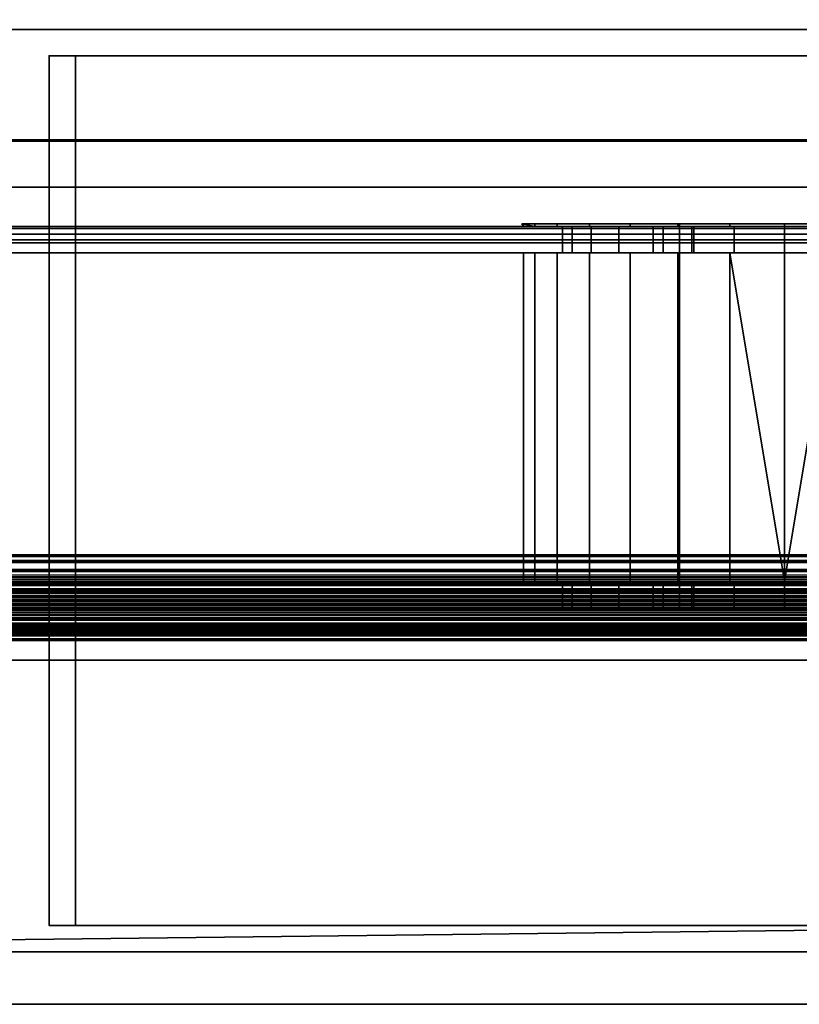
# Model space of a CAD drawing. Header units: millimetres. Extents: x -490 to 6690, y -115 to 132.
# Tile 703 of 1031: x 4067 to 4097, y -39 to -2. Entities that reach past the tile are written whole.
import ezdxf

# ---------------------------------------------------------------- set-up
doc = ezdxf.new("R2010")
doc.units = ezdxf.units.MM
doc.layers.add('152', color=7, linetype='Continuous', true_color=0xffffff)

# ---------------------------------------------------------------- blocks, each defined once
blk = doc.blocks.new('UG_SURFACE_241')
at = {"layer": '152', "color": 252, "linetype": 'Continuous', "lineweight": 35}
for points in [[(4041, -26, 2017), (4959, -26, 2017), (4959, 0, 2017), (4041, 0, 2017)], [(4041, -2), (4041, 0, 2), (4959, 0, 2), (4959, -2)], [(4041, -26), (4041, -2), (4959, -2), (4959, -26)], [(4068, -3, 1990), (4068, -9.576, 1153.383), (4068, -9.5, 1153)], [(4068, -3, 88), (4068, -9.5, 1153), (4068, -9.5, 1005)], [(4068, -3, 1990), (4068, -9.793, 1153.707), (4068, -9.576, 1153.383)], [(4068, -9.5, 1153), (4068, -3, 88), (4068, -3, 1990)], [(4068, -3, 1990), (4068, -23, 1154), (4068, -10.5, 1154)], [(4068, -9.5, 1005), (4068, -9.576, 1004.617), (4068, -3, 88)], [(4068, -9.576, 1004.617), (4068, -9.793, 1004.293), (4068, -3, 88)], [(4068, -3, 1990), (4068, -10.117, 1153.924), (4068, -9.793, 1153.707)], [(4068, -3, 1990), (4068, -36.1, 1990), (4068, -23.383, 1153.924), (4068, -23, 1154)], [(4068, -10.5, 1154), (4068, -10.117, 1153.924), (4068, -3, 1990)], [(4068, -3, 88), (4068, -9.793, 1004.293), (4068, -10.117, 1004.076)], [(4068, -36.1, 88), (4068, -3, 88), (4068, -10.5, 1004), (4068, -23, 1004)], [(4068, -10.117, 1004.076), (4068, -10.5, 1004), (4068, -3, 88)], [(4932, -3, 1990), (4068, -3, 1990), (4069, -3, 1987.5), (4931, -3, 1987.5)], [(4068, -3, 1990), (4068, -3, 88), (4069, -3, 90.5), (4069, -3, 1987.5)], [(4931, -3, 90.5), (4069, -3, 90.5), (4068, -3, 88), (4932, -3, 88)], [(4068, -3, 88), (4068, -36.1, 88), (4932, -36.1, 88), (4932, -3, 88)], [(4932, -3, 1990), (4932, -36.1, 1990), (4068, -36.1, 1990), (4068, -3, 1990)], [(4069, -3, 1987.5), (4069, -9.5, 1005), (4069, -9.5, 1153)], [(4069, -3, 90.5), (4069, -9.576, 1004.617), (4069, -9.5, 1005)], [(4069, -3, 1987.5), (4069, -9.793, 1153.707), (4069, -10.117, 1153.924)], [(4069, -9.5, 1153), (4069, -9.576, 1153.383), (4069, -3, 1987.5)], [(4069, -9.576, 1153.383), (4069, -9.793, 1153.707), (4069, -3, 1987.5)], [(4069, -3, 90.5), (4069, -9.793, 1004.293), (4069, -9.576, 1004.617)], [(4069, -9.5, 1005), (4069, -3, 1987.5), (4069, -3, 90.5)], [(4069, -10.117, 1153.924), (4069, -10.5, 1154), (4069, -3, 1987.5)], [(4069, -3, 90.5), (4069, -10.117, 1004.076), (4069, -9.793, 1004.293)], [(4069, -3, 90.5), (4069, -23, 1004), (4069, -10.5, 1004)], [(4069, -3, 90.5), (4069, -36.1, 90.5), (4069, -23.383, 1004.076), (4069, -23, 1004)], [(4069, -10.5, 1004), (4069, -10.117, 1004.076), (4069, -3, 90.5)], [(4069, -36.1, 1987.5), (4069, -3, 1987.5), (4069, -10.5, 1154), (4069, -23, 1154)], [(4069, -3, 1987.5), (4069, -36.1, 1987.5), (4931, -36.1, 1987.5), (4931, -3, 1987.5)], [(4931, -3, 90.5), (4931, -36.1, 90.5), (4069, -36.1, 90.5), (4069, -3, 90.5)], [(4069, -9.576, 1004.617), (4068, -9.576, 1004.617), (4068, -9.5, 1005), (4069, -9.5, 1005)], [(4068, -9.5, 1153), (4069, -9.5, 1153), (4069, -9.5, 1005), (4068, -9.5, 1005)], [(4069, -9.5, 1153), (4068, -9.5, 1153), (4068, -9.576, 1153.383), (4069, -9.576, 1153.383)], [(4069, -9.793, 1004.293), (4068, -9.793, 1004.293), (4068, -9.576, 1004.617), (4069, -9.576, 1004.617)], [(4069, -9.576, 1153.383), (4068, -9.576, 1153.383), (4068, -9.793, 1153.707), (4069, -9.793, 1153.707)], [(4069, -10.117, 1004.076), (4068, -10.117, 1004.076), (4068, -9.793, 1004.293), (4069, -9.793, 1004.293)], [(4069, -9.793, 1153.707), (4068, -9.793, 1153.707), (4068, -10.117, 1153.924), (4069, -10.117, 1153.924)], [(4069, -10.5, 1004), (4068, -10.5, 1004), (4068, -10.117, 1004.076), (4069, -10.117, 1004.076)], [(4069, -10.117, 1153.924), (4068, -10.117, 1153.924), (4068, -10.5, 1154), (4069, -10.5, 1154)], [(4068, -10.5, 1004), (4069, -10.5, 1004), (4069, -23, 1004), (4068, -23, 1004)], [(4068, -23, 1154), (4069, -23, 1154), (4069, -10.5, 1154), (4068, -10.5, 1154)], [(4068, -23, 1153), (4068, -10.5, 1153), (4069, -10.5, 1153), (4069, -23, 1153)], [(4068, -10.5, 1005), (4068, -23, 1005), (4069, -23, 1005), (4069, -10.5, 1005)], [(4068, -10.5, 1153), (4068, -10.5, 1005), (4069, -10.5, 1005), (4069, -10.5, 1153)], [(4068, -10.5, 1153), (4068, -23, 1153), (4068, -23, 1005), (4068, -10.5, 1005)], [(4069, -10.5, 1153), (4069, -10.5, 1005), (4069, -23, 1005), (4069, -23, 1153)], [(4069, -23, 1154), (4068, -23, 1154), (4068, -23.383, 1153.924), (4069, -23.383, 1153.924)], [(4069, -23.383, 1004.076), (4068, -23.383, 1004.076), (4068, -23, 1004), (4069, -23, 1004)], [(4068, -23, 1004), (4068, -23.383, 1004.076), (4068, -36.1, 88)], [(4068, -23, 1005), (4068, -23, 1153), (4069, -23, 1153), (4069, -23, 1005)], [(4069, -23, 1154), (4069, -23.383, 1153.924), (4069, -36.1, 1987.5)], [(4069, -23.383, 1153.924), (4068, -23.383, 1153.924), (4068, -23.707, 1153.707), (4069, -23.707, 1153.707)], [(4069, -23.707, 1004.293), (4068, -23.707, 1004.293), (4068, -23.383, 1004.076), (4069, -23.383, 1004.076)], [(4068, -23.707, 1153.707), (4068, -23.383, 1153.924), (4068, -36.1, 1990)], [(4068, -36.1, 88), (4068, -23.383, 1004.076), (4068, -23.707, 1004.293)], [(4069, -23.707, 1004.293), (4069, -23.383, 1004.076), (4069, -36.1, 90.5)], [(4069, -36.1, 1987.5), (4069, -23.383, 1153.924), (4069, -23.707, 1153.707)], [(4069, -23.707, 1153.707), (4068, -23.707, 1153.707), (4068, -23.924, 1153.383), (4069, -23.924, 1153.383)], [(4069, -23.924, 1004.617), (4068, -23.924, 1004.617), (4068, -23.707, 1004.293), (4069, -23.707, 1004.293)], [(4068, -23.924, 1153.383), (4068, -23.707, 1153.707), (4068, -36.1, 1990)], [(4068, -36.1, 88), (4068, -23.707, 1004.293), (4068, -23.924, 1004.617)], [(4069, -23.924, 1153.383), (4068, -23.924, 1153.383), (4068, -24, 1153), (4069, -24, 1153)], [(4069, -24, 1005), (4068, -24, 1005), (4068, -23.924, 1004.617), (4069, -23.924, 1004.617)], [(4068, -36.1, 88), (4068, -23.924, 1004.617), (4068, -24, 1005)], [(4068, -24, 1153), (4068, -23.924, 1153.383), (4068, -36.1, 1990)], [(4069, -23.924, 1004.617), (4069, -23.707, 1004.293), (4069, -36.1, 90.5)], [(4069, -36.1, 1987.5), (4069, -23.707, 1153.707), (4069, -23.924, 1153.383)], [(4069, -36.1, 1987.5), (4069, -23.924, 1153.383), (4069, -24, 1153)], [(4069, -24, 1005), (4069, -23.924, 1004.617), (4069, -36.1, 90.5)], [(4068, -24, 1005), (4069, -24, 1005), (4069, -24, 1153), (4068, -24, 1153)], [(4068, -36.1, 1990), (4068, -24, 1005), (4068, -24, 1153)], [(4068, -24, 1005), (4068, -36.1, 1990), (4068, -36.1, 88)], [(4069, -36.1, 90.5), (4069, -24, 1153), (4069, -24, 1005)], [(4069, -24, 1153), (4069, -36.1, 90.5), (4069, -36.1, 1987.5)], [(4028, -26, 2030), (4972, -26, 2030), (4959, -26, 2017), (4041, -26, 2017)], [(4041, -26), (4959, -26), (4028, -37.1)], [(4959, -26), (4972, -26), (4972, -37.1), (4028, -37.1)], [(4972, -39.1, 2030), (4972, -26, 2030), (4028, -26, 2030), (4028, -39.1, 2030)], [(4932, -36.1, 88), (4068, -36.1, 88), (4069, -36.1, 90.5), (4931, -36.1, 90.5)], [(4068, -36.1, 88), (4068, -36.1, 1990), (4069, -36.1, 1987.5), (4069, -36.1, 90.5)], [(4931, -36.1, 1987.5), (4069, -36.1, 1987.5), (4068, -36.1, 1990), (4932, -36.1, 1990)], [(4028, -37.1), (4972, -37.1), (4972, -39.1, 2), (4028, -39.1, 2)], [(4972, -39.1, 2), (4972, -39.1, 2030), (4028, -39.1, 2030), (4028, -39.1, 2)]]:
    blk.add_3dface(points, dxfattribs=at)
blk = doc.blocks.new('UG_SURFACE_242')
at = {"layer": '152', "color": 252, "linetype": 'Continuous', "lineweight": 35}
for points in [[(4112.586, -9.5, 1153), (4044, -9.5, 1153), (4044, -9.576, 1153.383), (4112.744, -9.576, 1153.383)], [(4112.744, -9.576, 1004.617), (4044, -9.576, 1004.617), (4044, -9.5, 1005), (4112.586, -9.5, 1005)], [(4044, -9.5, 1005), (4094.087, -9.5, 1008.381), (4096, -9.5, 1008)], [(4044, -9.5, 1005), (4092.464, -9.5, 1009.465), (4094.087, -9.5, 1008.381)], [(4096, -9.5, 1008), (4112.586, -9.5, 1005), (4044, -9.5, 1005)], [(4044, -9.5, 1005), (4088.637, -9.5, 1027.753), (4091, -9.5, 1025.126), (4091, -9.5, 1013)], [(4091, -9.5, 1013), (4091.381, -9.5, 1011.087), (4044, -9.5, 1005)], [(4091.381, -9.5, 1011.087), (4092.464, -9.5, 1009.465), (4044, -9.5, 1005)], [(4044, -9.5, 1005), (4087.917, -9.5, 1034.629), (4087.546, -9.5, 1031.115)], [(4087.546, -9.5, 1031.115), (4088.637, -9.5, 1027.753), (4044, -9.5, 1005)], [(4089.684, -9.5, 1037.689), (4087.917, -9.5, 1034.629), (4044, -9.5, 1005), (4091.933, -9.5, 1094.864)], [(4044, -9.5, 1005), (4086.489, -9.5, 1100.91), (4088.569, -9.5, 1097.309)], [(4088.569, -9.5, 1097.309), (4091.933, -9.5, 1094.864), (4044, -9.5, 1005)], [(4044, -9.5, 1005), (4044, -9.5, 1153), (4086.055, -9.5, 1105.045), (4086.489, -9.5, 1100.91)], [(4044, -9.5, 1153), (4090.122, -9.5, 1112.09), (4087.34, -9.5, 1109)], [(4093.921, -9.5, 1113.781), (4090.122, -9.5, 1112.09), (4044, -9.5, 1153), (4112.586, -9.5, 1153)], [(4087.34, -9.5, 1109), (4086.055, -9.5, 1105.045), (4044, -9.5, 1153)], [(4112.744, -9.576, 1153.383), (4044, -9.576, 1153.383), (4044, -9.793, 1153.707), (4112.879, -9.793, 1153.707)], [(4112.879, -9.793, 1004.293), (4044, -9.793, 1004.293), (4044, -9.576, 1004.617), (4112.744, -9.576, 1004.617)], [(4086.489, -9.5, 1100.91), (4086.055, -9.5, 1105.045), (4086, -9.4, 1104)], [(4086, -9.4, 1104), (4086.489, -9.4, 1100.91), (4086.489, -9.5, 1100.91)], [(4086.055, -9.5, 1105.045), (4086.055, -9.4, 1105.045), (4086, -9.4, 1104)], [(4092, -9.4, 1108), (4086, -9.4, 1104), (4086.055, -9.4, 1105.045)], [(4086.489, -9.4, 1100.91), (4086, -9.4, 1104), (4092, -9.4, 1108), (4092, -9.4, 1100)], [(4086.055, -9.4, 1105.045), (4086.055, -9.5, 1105.045), (4087.34, -9.5, 1109), (4087.34, -9.4, 1109)], [(4086.055, -9.4, 1105.045), (4087.34, -9.4, 1109), (4090.122, -9.4, 1112.09), (4092, -9.4, 1108)], [(4088.569, -9.4, 1097.309), (4088.569, -9.5, 1097.309), (4086.489, -9.5, 1100.91), (4086.489, -9.4, 1100.91)], [(4092, -9.4, 1100), (4088.569, -9.4, 1097.309), (4086.489, -9.4, 1100.91)], [(4087.34, -9.4, 1109), (4087.34, -9.5, 1109), (4090.122, -9.5, 1112.09), (4090.122, -9.4, 1112.09)], [(4087.546, -10.5, 1031.115), (4087.546, -9.5, 1031.115), (4087.917, -9.5, 1034.629), (4087.917, -10.5, 1034.629)], [(4088.637, -10.5, 1027.753), (4088.637, -9.5, 1027.753), (4087.546, -9.5, 1031.115), (4087.546, -10.5, 1031.115)], [(4087.917, -10.5, 1034.629), (4087.917, -9.5, 1034.629), (4089.684, -9.5, 1037.689), (4089.684, -10.5, 1037.689)], [(4091.933, -9.4, 1094.864), (4091.933, -9.5, 1094.864), (4088.569, -9.5, 1097.309), (4088.569, -9.4, 1097.309)], [(4091.933, -9.4, 1094.864), (4088.569, -9.4, 1097.309), (4092, -9.4, 1100)], [(4091, -10.5, 1025.126), (4091, -9.5, 1025.126), (4088.637, -9.5, 1027.753), (4088.637, -10.5, 1027.753)], [(4091.933, -9.5, 1094.864), (4092.544, -9.5, 1039.765), (4089.684, -9.5, 1037.689)], [(4089.684, -10.5, 1037.689), (4089.684, -9.5, 1037.689), (4092.544, -9.5, 1039.765), (4092.544, -10.5, 1039.765)], [(4090.122, -9.4, 1112.09), (4090.122, -9.5, 1112.09), (4093.921, -9.5, 1113.781), (4093.921, -9.4, 1113.781)], [(4092, -9.4, 1108), (4090.122, -9.4, 1112.09), (4093.921, -9.4, 1113.781)], [(4091.381, -10.5, 1011.087), (4091.381, -9.5, 1011.087), (4091, -9.5, 1013), (4091, -10.5, 1013)], [(4091, -10.5, 1025.126), (4091, -10.5, 1013), (4091, -9.5, 1013), (4091, -9.5, 1025.126)], [(4092.464, -10.5, 1009.465), (4092.464, -9.5, 1009.465), (4091.381, -9.5, 1011.087), (4091.381, -10.5, 1011.087)], [(4096, -9.4, 1094), (4096, -9.5, 1094), (4091.933, -9.5, 1094.864), (4091.933, -9.4, 1094.864)], [(4092, -9.4, 1100), (4100, -9.4, 1100), (4096, -9.4, 1094), (4091.933, -9.4, 1094.864)], [(4091.933, -9.5, 1094.864), (4096, -9.5, 1094), (4096, -9.5, 1040.5), (4092.544, -9.5, 1039.765)], [(4100, -9.4, 1108), (4092, -9.4, 1108), (4093.921, -9.4, 1113.781), (4098.079, -9.4, 1113.781)], [(4092, -9.4, 1108), (4100, -9.4, 1108), (4100, -24.1, 1108), (4092, -24.1, 1108)], [(4092, -9.4, 1100), (4092, -9.4, 1108), (4092, -24.1, 1108), (4092, -24.1, 1100)], [(4100, -9.4, 1100), (4092, -9.4, 1100), (4092, -24.1, 1100), (4100, -24.1, 1100)], [(4094.087, -10.5, 1008.381), (4094.087, -9.5, 1008.381), (4092.464, -9.5, 1009.465), (4092.464, -10.5, 1009.465)], [(4092.544, -10.5, 1039.765), (4092.544, -9.5, 1039.765), (4096, -9.5, 1040.5), (4096, -10.5, 1040.5)], [(4093.921, -9.4, 1113.781), (4093.921, -9.5, 1113.781), (4098.079, -9.5, 1113.781), (4098.079, -9.4, 1113.781)], [(4112.586, -9.5, 1153), (4098.079, -9.5, 1113.781), (4093.921, -9.5, 1113.781)], [(4096, -10.5, 1008), (4096, -9.5, 1008), (4094.087, -9.5, 1008.381), (4094.087, -10.5, 1008.381)], [(4100.067, -9.4, 1094.864), (4100.067, -9.5, 1094.864), (4096, -9.5, 1094), (4096, -9.4, 1094)], [(4100, -9.4, 1100), (4103.431, -9.4, 1097.309), (4100.067, -9.4, 1094.864), (4096, -9.4, 1094)], [(4112.586, -9.5, 1005), (4096, -9.5, 1008), (4097.913, -9.5, 1008.381)], [(4099.456, -9.5, 1039.765), (4096, -9.5, 1040.5), (4096, -9.5, 1094), (4100.067, -9.5, 1094.864)], [(4097.913, -10.5, 1008.381), (4097.913, -9.5, 1008.381), (4096, -9.5, 1008), (4096, -10.5, 1008)], [(4096, -10.5, 1040.5), (4096, -9.5, 1040.5), (4099.456, -9.5, 1039.765), (4099.456, -10.5, 1039.765)], [(4112.879, -9.793, 1153.707), (4044, -9.793, 1153.707), (4044, -10.117, 1153.924), (4112.968, -10.117, 1153.924)], [(4112.968, -10.117, 1004.076), (4044, -10.117, 1004.076), (4044, -9.793, 1004.293), (4112.879, -9.793, 1004.293)], [(4112.968, -10.117, 1153.924), (4044, -10.117, 1153.924), (4044, -10.5, 1154), (4113, -10.5, 1154)], [(4113, -10.5, 1004), (4044, -10.5, 1004), (4044, -10.117, 1004.076), (4112.968, -10.117, 1004.076)], [(4044, -10.5, 1004), (4113, -10.5, 1004), (4113, -23, 1004), (4044, -23, 1004)], [(4113, -10.5, 1154), (4044, -10.5, 1154), (4044, -23, 1154), (4113, -23, 1154)], [(4044, -10.5, 1005), (4091.381, -10.5, 1011.087), (4091, -10.5, 1013)], [(4044, -10.5, 1005), (4112.586, -10.5, 1005), (4096, -10.5, 1008)], [(4044, -10.5, 1005), (4087.546, -10.5, 1031.115), (4087.917, -10.5, 1034.629)], [(4044, -10.5, 1005), (4092.464, -10.5, 1009.465), (4091.381, -10.5, 1011.087)], [(4096, -10.5, 1008), (4094.087, -10.5, 1008.381), (4044, -10.5, 1005)], [(4112.586, -10.5, 1153), (4044, -10.5, 1153), (4090.122, -10.5, 1112.09), (4093.921, -10.5, 1113.781)], [(4044, -10.5, 1005), (4088.637, -10.5, 1027.753), (4087.546, -10.5, 1031.115)], [(4094.087, -10.5, 1008.381), (4092.464, -10.5, 1009.465), (4044, -10.5, 1005)], [(4044, -10.5, 1153), (4086.055, -10.5, 1105.045), (4087.34, -10.5, 1109)], [(4044, -10.5, 1005), (4091.933, -10.5, 1094.864), (4088.569, -10.5, 1097.309)], [(4091, -10.5, 1013), (4091, -10.5, 1025.126), (4088.637, -10.5, 1027.753), (4044, -10.5, 1005)], [(4087.34, -10.5, 1109), (4090.122, -10.5, 1112.09), (4044, -10.5, 1153)], [(4087.917, -10.5, 1034.629), (4096, -10.5, 1094), (4091.933, -10.5, 1094.864), (4044, -10.5, 1005)], [(4088.569, -10.5, 1097.309), (4086.489, -10.5, 1100.91), (4044, -10.5, 1005)], [(4086.489, -10.5, 1100.91), (4086.055, -10.5, 1105.045), (4044, -10.5, 1153), (4044, -10.5, 1005)], [(4044, -23, 1005), (4112.586, -23, 1005), (4112.586, -10.5, 1005), (4044, -10.5, 1005)], [(4112.586, -23, 1153), (4044, -23, 1153), (4044, -10.5, 1153), (4112.586, -10.5, 1153)], [(4086.055, -10.5, 1105.045), (4086.055, -23, 1105.045), (4087.34, -23, 1109), (4087.34, -10.5, 1109)], [(4086.489, -10.5, 1100.91), (4086.489, -23, 1100.91), (4086.055, -23, 1105.045), (4086.055, -10.5, 1105.045)], [(4088.569, -10.5, 1097.309), (4088.569, -23, 1097.309), (4086.489, -23, 1100.91), (4086.489, -10.5, 1100.91)], [(4087.34, -10.5, 1109), (4087.34, -23, 1109), (4090.122, -23, 1112.09), (4090.122, -10.5, 1112.09)], [(4096, -10.5, 1094), (4087.917, -10.5, 1034.629), (4089.684, -10.5, 1037.689)], [(4091.933, -10.5, 1094.864), (4091.933, -23, 1094.864), (4088.569, -23, 1097.309), (4088.569, -10.5, 1097.309)], [(4089.684, -10.5, 1037.689), (4092.544, -10.5, 1039.765), (4096, -10.5, 1094)], [(4090.122, -10.5, 1112.09), (4090.122, -23, 1112.09), (4093.921, -23, 1113.781), (4093.921, -10.5, 1113.781)], [(4096, -10.5, 1094), (4096, -23, 1094), (4091.933, -23, 1094.864), (4091.933, -10.5, 1094.864)], [(4096, -10.5, 1094), (4092.544, -10.5, 1039.765), (4096, -10.5, 1040.5)], [(4112.586, -10.5, 1153), (4093.921, -10.5, 1113.781), (4098.079, -10.5, 1113.781)], [(4098.079, -10.5, 1113.781), (4093.921, -10.5, 1113.781), (4096, -23, 1114)], [(4093.921, -10.5, 1113.781), (4093.921, -23, 1113.781), (4096, -23, 1114)], [(4096, -10.5, 1040.5), (4099.456, -10.5, 1039.765), (4100.067, -10.5, 1094.864), (4096, -10.5, 1094)], [(4097.913, -10.5, 1008.381), (4096, -10.5, 1008), (4112.586, -10.5, 1005)], [(4100.067, -10.5, 1094.864), (4100.067, -23, 1094.864), (4096, -23, 1094), (4096, -10.5, 1094)], [(4096, -23, 1114), (4098.079, -23, 1113.781), (4098.079, -10.5, 1113.781)], [(4112.968, -23.383, 1004.076), (4044, -23.383, 1004.076), (4044, -23, 1004), (4113, -23, 1004)], [(4113, -23, 1154), (4044, -23, 1154), (4044, -23.383, 1153.924), (4112.968, -23.383, 1153.924)], [(4044, -23, 1005), (4094.087, -23, 1008.381), (4096, -23, 1008)], [(4044, -23, 1005), (4092.464, -23, 1009.465), (4094.087, -23, 1008.381)], [(4096, -23, 1008), (4112.586, -23, 1005), (4044, -23, 1005)], [(4044, -23, 1005), (4088.637, -23, 1027.753), (4091, -23, 1025.126), (4091, -23, 1013)], [(4091, -23, 1013), (4091.381, -23, 1011.087), (4044, -23, 1005)], [(4091.381, -23, 1011.087), (4092.464, -23, 1009.465), (4044, -23, 1005)], [(4044, -23, 1005), (4087.917, -23, 1034.629), (4087.546, -23, 1031.115)], [(4087.546, -23, 1031.115), (4088.637, -23, 1027.753), (4044, -23, 1005)], [(4089.684, -23, 1037.689), (4087.917, -23, 1034.629), (4044, -23, 1005), (4091.933, -23, 1094.864)], [(4044, -23, 1005), (4086.489, -23, 1100.91), (4088.569, -23, 1097.309)], [(4088.569, -23, 1097.309), (4091.933, -23, 1094.864), (4044, -23, 1005)], [(4044, -23, 1005), (4044, -23, 1153), (4086.055, -23, 1105.045), (4086.489, -23, 1100.91)], [(4044, -23, 1153), (4090.122, -23, 1112.09), (4087.34, -23, 1109)], [(4044, -23, 1153), (4112.586, -23, 1153), (4096, -23, 1114), (4093.921, -23, 1113.781)], [(4093.921, -23, 1113.781), (4090.122, -23, 1112.09), (4044, -23, 1153)], [(4087.34, -23, 1109), (4086.055, -23, 1105.045), (4044, -23, 1153)], [(4087.546, -24, 1031.115), (4087.546, -23, 1031.115), (4087.917, -23, 1034.629), (4087.917, -24, 1034.629)], [(4088.637, -24, 1027.753), (4088.637, -23, 1027.753), (4087.546, -23, 1031.115), (4087.546, -24, 1031.115)], [(4087.917, -24, 1034.629), (4087.917, -23, 1034.629), (4089.684, -23, 1037.689), (4089.684, -24, 1037.689)], [(4091, -24, 1025.126), (4091, -23, 1025.126), (4088.637, -23, 1027.753), (4088.637, -24, 1027.753)], [(4089.684, -24, 1037.689), (4089.684, -23, 1037.689), (4092.544, -23, 1039.765), (4092.544, -24, 1039.765)], [(4091.933, -23, 1094.864), (4092.544, -23, 1039.765), (4089.684, -23, 1037.689)], [(4091, -23, 1013), (4091, -23, 1025.126), (4091, -24, 1025.126), (4091, -24, 1013)], [(4091.381, -24, 1011.087), (4091.381, -23, 1011.087), (4091, -23, 1013), (4091, -24, 1013)], [(4092.464, -24, 1009.465), (4092.464, -23, 1009.465), (4091.381, -23, 1011.087), (4091.381, -24, 1011.087)], [(4091.933, -23, 1094.864), (4096, -23, 1094), (4096, -23, 1040.5), (4092.544, -23, 1039.765)], [(4094.087, -24, 1008.381), (4094.087, -23, 1008.381), (4092.464, -23, 1009.465), (4092.464, -24, 1009.465)], [(4092.544, -24, 1039.765), (4092.544, -23, 1039.765), (4096, -23, 1040.5), (4096, -24, 1040.5)], [(4096, -24, 1008), (4096, -23, 1008), (4094.087, -23, 1008.381), (4094.087, -24, 1008.381)], [(4096, -24, 1040.5), (4096, -23, 1040.5), (4099.456, -23, 1039.765), (4099.456, -24, 1039.765)], [(4097.913, -24, 1008.381), (4097.913, -23, 1008.381), (4096, -23, 1008), (4096, -24, 1008)], [(4112.586, -23, 1005), (4096, -23, 1008), (4097.913, -23, 1008.381)], [(4099.456, -23, 1039.765), (4096, -23, 1040.5), (4096, -23, 1094), (4100.067, -23, 1094.864)], [(4098.079, -23, 1113.781), (4096, -23, 1114), (4112.586, -23, 1153)], [(4112.879, -23.707, 1004.293), (4044, -23.707, 1004.293), (4044, -23.383, 1004.076), (4112.968, -23.383, 1004.076)], [(4112.968, -23.383, 1153.924), (4044, -23.383, 1153.924), (4044, -23.707, 1153.707), (4112.879, -23.707, 1153.707)], [(4112.744, -23.924, 1004.617), (4044, -23.924, 1004.617), (4044, -23.707, 1004.293), (4112.879, -23.707, 1004.293)], [(4112.879, -23.707, 1153.707), (4044, -23.707, 1153.707), (4044, -23.924, 1153.383), (4112.744, -23.924, 1153.383)], [(4112.586, -24, 1005), (4044, -24, 1005), (4044, -23.924, 1004.617), (4112.744, -23.924, 1004.617)], [(4112.744, -23.924, 1153.383), (4044, -23.924, 1153.383), (4044, -24, 1153), (4112.586, -24, 1153)], [(4112.586, -24, 1153), (4044, -24, 1153), (4093.921, -24, 1113.781), (4096, -24, 1114)], [(4044, -24, 1005), (4091.381, -24, 1011.087), (4091, -24, 1013)], [(4044, -24, 1005), (4112.586, -24, 1005), (4096, -24, 1008)], [(4044, -24, 1005), (4087.546, -24, 1031.115), (4087.917, -24, 1034.629)], [(4044, -24, 1005), (4092.464, -24, 1009.465), (4091.381, -24, 1011.087)], [(4096, -24, 1008), (4094.087, -24, 1008.381), (4044, -24, 1005)], [(4044, -24, 1153), (4090.122, -24, 1112.09), (4093.921, -24, 1113.781)], [(4044, -24, 1005), (4088.637, -24, 1027.753), (4087.546, -24, 1031.115)], [(4094.087, -24, 1008.381), (4092.464, -24, 1009.465), (4044, -24, 1005)], [(4044, -24, 1153), (4086.055, -24, 1105.045), (4087.34, -24, 1109)], [(4044, -24, 1005), (4091.933, -24, 1094.864), (4088.569, -24, 1097.309)], [(4091, -24, 1013), (4091, -24, 1025.126), (4088.637, -24, 1027.753), (4044, -24, 1005)], [(4087.34, -24, 1109), (4090.122, -24, 1112.09), (4044, -24, 1153)], [(4087.917, -24, 1034.629), (4096, -24, 1094), (4091.933, -24, 1094.864), (4044, -24, 1005)], [(4088.569, -24, 1097.309), (4086.489, -24, 1100.91), (4044, -24, 1005)], [(4086.489, -24, 1100.91), (4086.055, -24, 1105.045), (4044, -24, 1153), (4044, -24, 1005)], [(4086.489, -24, 1100.91), (4086.489, -24.1, 1100.91), (4086, -24.1, 1104)], [(4086, -24.1, 1104), (4086.055, -24, 1105.045), (4086.489, -24, 1100.91)], [(4086, -24.1, 1104), (4086.055, -24.1, 1105.045), (4086.055, -24, 1105.045)], [(4092, -24.1, 1100), (4092, -24.1, 1108), (4086, -24.1, 1104), (4086.489, -24.1, 1100.91)], [(4086.055, -24.1, 1105.045), (4086, -24.1, 1104), (4092, -24.1, 1108)], [(4086.055, -24, 1105.045), (4086.055, -24.1, 1105.045), (4087.34, -24.1, 1109), (4087.34, -24, 1109)], [(4092, -24.1, 1108), (4090.122, -24.1, 1112.09), (4087.34, -24.1, 1109), (4086.055, -24.1, 1105.045)], [(4088.569, -24, 1097.309), (4088.569, -24.1, 1097.309), (4086.489, -24.1, 1100.91), (4086.489, -24, 1100.91)], [(4086.489, -24.1, 1100.91), (4088.569, -24.1, 1097.309), (4092, -24.1, 1100)], [(4087.34, -24, 1109), (4087.34, -24.1, 1109), (4090.122, -24.1, 1112.09), (4090.122, -24, 1112.09)], [(4096, -24, 1094), (4087.917, -24, 1034.629), (4089.684, -24, 1037.689)], [(4091.933, -24, 1094.864), (4091.933, -24.1, 1094.864), (4088.569, -24.1, 1097.309), (4088.569, -24, 1097.309)], [(4092, -24.1, 1100), (4088.569, -24.1, 1097.309), (4091.933, -24.1, 1094.864)], [(4089.684, -24, 1037.689), (4092.544, -24, 1039.765), (4096, -24, 1094)], [(4090.122, -24, 1112.09), (4090.122, -24.1, 1112.09), (4093.921, -24.1, 1113.781), (4093.921, -24, 1113.781)], [(4093.921, -24.1, 1113.781), (4090.122, -24.1, 1112.09), (4092, -24.1, 1108)], [(4096, -24, 1094), (4096, -24.1, 1094), (4091.933, -24.1, 1094.864), (4091.933, -24, 1094.864)], [(4091.933, -24.1, 1094.864), (4096, -24.1, 1094), (4100, -24.1, 1100), (4092, -24.1, 1100)], [(4092, -24.1, 1108), (4100, -24.1, 1108), (4098.079, -24.1, 1113.781), (4093.921, -24.1, 1113.781)], [(4096, -24, 1094), (4092.544, -24, 1039.765), (4096, -24, 1040.5)], [(4096, -24, 1114), (4093.921, -24.1, 1113.781), (4098.079, -24.1, 1113.781)], [(4096, -24, 1114), (4093.921, -24, 1113.781), (4093.921, -24.1, 1113.781)], [(4098.079, -24.1, 1113.781), (4098.079, -24, 1113.781), (4096, -24, 1114)], [(4100.067, -24, 1094.864), (4100.067, -24.1, 1094.864), (4096, -24.1, 1094), (4096, -24, 1094)], [(4096, -24, 1040.5), (4099.456, -24, 1039.765), (4100.067, -24, 1094.864), (4096, -24, 1094)], [(4096, -24, 1114), (4098.079, -24, 1113.781), (4112.586, -24, 1153)], [(4097.913, -24, 1008.381), (4096, -24, 1008), (4112.586, -24, 1005)], [(4096, -24.1, 1094), (4100.067, -24.1, 1094.864), (4103.431, -24.1, 1097.309), (4100, -24.1, 1100)]]:
    blk.add_3dface(points, dxfattribs=at)
blk = doc.blocks.new('UG_SURFACE_262')
at = {"layer": '152', "color": 41, "linetype": 'Continuous', "lineweight": 35}
for points in [[(5038.25, -25, 2095.25), (5038.25, -10, 2095.25), (3961.75, -10, 2095.25), (3961.75, -25, 2095.25)], [(5038.25, -10, 2095.25), (4968.25, -10, 2025.25), (4031.75, -10, 2025.25), (3961.75, -10, 2095.25)], [(4968.25, -10, 2025.25), (4968.25, -25, 2025.25), (4031.75, -25, 2025.25), (4031.75, -10, 2025.25)], [(4968.25, -25, 2025.25), (5038.25, -25, 2095.25), (3961.75, -25, 2095.25), (4031.75, -25, 2025.25)]]:
    blk.add_3dface(points, dxfattribs=at)
blk = doc.blocks.new('UG_SURFACE_263')
at = {"layer": '152', "color": 14, "linetype": 'Continuous', "lineweight": 35}
for points in [[(5043.25, -6.25, 2100.25), (5038.25, -6.25, 2095.25), (3961.75, -6.25, 2095.25), (3956.75, -6.25, 2100.25)], [(5043.25, -22, 2100.25), (5043.25, -6.25, 2100.25), (3956.75, -6.25, 2100.25), (3956.75, -22, 2100.25)], [(3961.75, -6.25, 2095.25), (5038.25, -6.25, 2095.25), (5038.25, -25, 2095.25), (3961.75, -25, 2095.25)], [(5043.25, -22, 2100.25), (3956.75, -22, 2100.25), (3956.781, -22.232, 2100.219)], [(3956.781, -22.232, 2100.219), (5043.227, -22.236, 2100.227), (5043.25, -22, 2100.25)], [(5043.195, -22.571, 2100.195), (3956.781, -22.232, 2100.219), (3956.855, -22.785, 2100.146)], [(5043.195, -22.571, 2100.195), (5043.227, -22.236, 2100.227), (3956.781, -22.232, 2100.219)], [(5043.195, -22.571, 2100.195), (3956.855, -22.785, 2100.146), (3956.972, -23.071, 2100.029)], [(3956.972, -23.071, 2100.029), (5043.028, -23.074, 2100.029), (5043.195, -22.571, 2100.195)], [(5043.028, -23.074, 2100.029), (3956.972, -23.071, 2100.029), (3957.136, -23.473, 2099.864)], [(5042.954, -23.299, 2099.954), (5043.028, -23.074, 2100.029), (3957.136, -23.473, 2099.864)], [(5042.954, -23.299, 2099.954), (3957.136, -23.473, 2099.864), (3957.428, -23.839, 2099.572)], [(3957.428, -23.839, 2099.572), (5042.577, -23.856, 2099.577), (5042.954, -23.299, 2099.954)], [(5042.46, -24.029, 2099.46), (3957.428, -23.839, 2099.572), (3957.729, -24.217, 2099.271)], [(5042.46, -24.029, 2099.46), (5042.577, -23.856, 2099.577), (3957.428, -23.839, 2099.572)], [(5042.46, -24.029, 2099.46), (3957.729, -24.217, 2099.271), (3958.101, -24.441, 2098.899)], [(3958.101, -24.441, 2098.899), (5041.899, -24.455, 2098.899), (5042.46, -24.029, 2099.46)], [(5041.899, -24.455, 2098.899), (3958.101, -24.441, 2098.899), (3958.743, -24.826, 2098.257)], [(5041.61, -24.674, 2098.61), (5041.899, -24.455, 2098.899), (3958.743, -24.826, 2098.257)], [(5041.61, -24.674, 2098.61), (3958.743, -24.826, 2098.257), (3958.886, -24.851, 2098.114)], [(3958.886, -24.851, 2098.114), (5041.107, -24.795, 2098.107), (5041.61, -24.674, 2098.61)], [(5041.107, -24.795, 2098.107), (3958.886, -24.851, 2098.114), (3959.75, -25, 2097.25)], [(3959.75, -25, 2097.25), (5040.25, -25, 2097.25), (5041.107, -24.795, 2098.107)], [(5038.25, -25, 2095.25), (5040.25, -25, 2097.25), (3959.75, -25, 2097.25), (3961.75, -25, 2095.25)]]:
    blk.add_3dface(points, dxfattribs=at)
blk = doc.blocks.new('UG_SURFACE_264')
at = {"layer": '152', "color": 14, "linetype": 'Continuous', "lineweight": 35}
for points in [[(4967.3, -10, 2024.3), (4967.3, 19, 2024.3), (4032.7, 19, 2024.3), (4032.7, -10, 2024.3)], [(4963.25, 16.25, 2020.25), (4963.25, -22, 2020.25), (4036.75, -22, 2020.25), (4036.75, 16.25, 2020.25)], [(4968.25, -25, 2025.25), (4968.25, -10, 2025.25), (4031.75, -10, 2025.25), (4031.75, -25, 2025.25)], [(4968.25, -10, 2025.25), (4967.3, -10, 2024.3), (4032.7, -10, 2024.3), (4031.75, -10, 2025.25)], [(4036.695, -22.571, 2020.305), (4963.25, -22, 2020.25), (4963.355, -22.785, 2020.355)], [(4036.695, -22.571, 2020.305), (4036.75, -22, 2020.25), (4963.25, -22, 2020.25)], [(4036.454, -23.299, 2020.546), (4036.603, -22.85, 2020.397), (4963.385, -22.859, 2020.385)], [(4963.355, -22.785, 2020.355), (4036.603, -22.85, 2020.397), (4036.695, -22.571, 2020.305)], [(4963.355, -22.785, 2020.355), (4963.385, -22.859, 2020.385), (4036.603, -22.85, 2020.397)], [(4036.454, -23.299, 2020.546), (4963.385, -22.859, 2020.385), (4963.636, -23.473, 2020.637)], [(4963.636, -23.473, 2020.637), (4036.231, -23.629, 2020.769), (4036.454, -23.299, 2020.546)], [(4963.636, -23.473, 2020.637), (4963.764, -23.633, 2020.764), (4036.231, -23.629, 2020.769)], [(4035.96, -24.029, 2021.04), (4036.231, -23.629, 2020.769), (4963.764, -23.633, 2020.764)], [(4035.96, -24.029, 2021.04), (4963.764, -23.633, 2020.764), (4964.23, -24.217, 2021.23)], [(4035.11, -24.674, 2021.89), (4035.615, -24.29, 2021.385), (4964.378, -24.307, 2021.379)], [(4035.11, -24.674, 2021.89), (4964.378, -24.307, 2021.379), (4965.165, -24.779, 2022.165)], [(4964.23, -24.217, 2021.23), (4035.615, -24.29, 2021.385), (4035.96, -24.029, 2021.04)], [(4964.23, -24.217, 2021.23), (4964.378, -24.307, 2021.379), (4035.615, -24.29, 2021.385)], [(4965.165, -24.779, 2022.165), (4034.832, -24.741, 2022.168), (4035.11, -24.674, 2021.89)], [(4966.25, -25, 2023.25), (4968.25, -25, 2025.25), (4031.75, -25, 2025.25), (4033.75, -25, 2023.25)], [(4033.75, -25, 2023.25), (4033.982, -24.944, 2023.018), (4966.015, -24.959, 2023.015)], [(4966.015, -24.959, 2023.015), (4966.25, -25, 2023.25), (4033.75, -25, 2023.25)], [(4965.243, -24.826, 2022.243), (4033.982, -24.944, 2023.018), (4034.832, -24.741, 2022.168)], [(4965.243, -24.826, 2022.243), (4966.015, -24.959, 2023.015), (4033.982, -24.944, 2023.018)], [(4034.832, -24.741, 2022.168), (4965.165, -24.779, 2022.165), (4965.243, -24.826, 2022.243)]]:
    blk.add_3dface(points, dxfattribs=at)
blk = doc.blocks.new('UG_SURFACE_265')
at = {"layer": '152', "color": 7, "linetype": 'Continuous', "lineweight": 35}
for points in [[(4036.75, 16, 2020.25), (4036.75, -22, 2020.25), (4963.25, -22, 2020.25), (4963.25, 16, 2020.25)], [(4963, 16, 2020), (4963, -22, 2020), (4037, -22, 2020), (4037, 16, 2020)], [(5043.5, -22, 2100.5), (5043.5, -6.25, 2100.5), (3956.5, -6.25, 2100.5), (3956.5, -22, 2100.5)], [(5043.25, -6.25, 2100.25), (3956.75, -6.25, 2100.25), (3956.5, -6.25, 2100.5), (5043.5, -6.25, 2100.5)], [(3956.75, -22, 2100.25), (3956.75, -6.25, 2100.25), (5043.25, -6.25, 2100.25), (5043.25, -22, 2100.25)], [(5043.5, -22, 2100.5), (3956.5, -22, 2100.5), (3956.533, -22.252, 2100.466)], [(3956.533, -22.252, 2100.466), (5043.476, -22.256, 2100.475), (5043.5, -22, 2100.5)], [(3956.75, -22, 2100.25), (5043.25, -22, 2100.25), (5043.195, -22.571, 2100.195)], [(3956.855, -22.785, 2100.146), (3956.75, -22, 2100.25), (5043.195, -22.571, 2100.195)], [(4963.355, -22.785, 2020.355), (4036.75, -22, 2020.25), (4036.695, -22.571, 2020.305)], [(4963.355, -22.785, 2020.355), (4963.25, -22, 2020.25), (4036.75, -22, 2020.25)], [(4036.941, -22.619, 2020.059), (4963, -22, 2020), (4963.113, -22.85, 2020.113)], [(4036.941, -22.619, 2020.059), (4037, -22, 2020), (4963, -22, 2020)], [(5043.44, -22.619, 2100.441), (3956.533, -22.252, 2100.466), (3956.613, -22.85, 2100.387)], [(5043.44, -22.619, 2100.441), (5043.476, -22.256, 2100.475), (3956.533, -22.252, 2100.466)], [(5043.44, -22.619, 2100.441), (3956.613, -22.85, 2100.387), (3956.74, -23.16, 2100.26)], [(3956.74, -23.16, 2100.26), (5043.26, -23.164, 2100.26), (5043.44, -22.619, 2100.441)], [(3956.978, -23.086, 2100.022), (3956.855, -22.785, 2100.146), (5043.195, -22.571, 2100.195)], [(5043.195, -22.571, 2100.195), (5043.023, -23.09, 2100.023), (3956.978, -23.086, 2100.022)], [(4036.695, -22.571, 2020.305), (4036.523, -23.09, 2020.477), (4963.478, -23.085, 2020.478)], [(4036.695, -22.571, 2020.305), (4963.478, -23.085, 2020.478), (4963.355, -22.785, 2020.355)], [(4963.113, -22.85, 2020.113), (4036.84, -22.92, 2020.159), (4036.941, -22.619, 2020.059)], [(4963.113, -22.85, 2020.113), (4963.146, -22.93, 2020.146), (4036.84, -22.92, 2020.159)], [(5043.26, -23.164, 2100.26), (3956.74, -23.16, 2100.26), (3956.919, -23.596, 2100.081)], [(5043.18, -23.408, 2100.179), (5043.26, -23.164, 2100.26), (3956.919, -23.596, 2100.081)], [(3957.136, -23.473, 2099.864), (3956.978, -23.086, 2100.022), (5043.023, -23.09, 2100.023)], [(3957.136, -23.473, 2099.864), (5043.023, -23.09, 2100.023), (5042.954, -23.299, 2099.954)], [(4963.636, -23.473, 2020.637), (4036.523, -23.09, 2020.477), (4036.454, -23.299, 2020.546)], [(4963.636, -23.473, 2020.637), (4963.478, -23.085, 2020.478), (4036.523, -23.09, 2020.477)], [(4036.679, -23.408, 2020.321), (4036.84, -22.92, 2020.159), (4963.146, -22.93, 2020.146)], [(4036.679, -23.408, 2020.321), (4963.146, -22.93, 2020.146), (4963.418, -23.596, 2020.419)], [(5043.18, -23.408, 2100.179), (3956.919, -23.596, 2100.081), (3957.235, -23.993, 2099.765)], [(5042.954, -23.299, 2099.954), (5042.46, -24.029, 2099.46), (3957.136, -23.473, 2099.864)], [(3957.136, -23.473, 2099.864), (5042.46, -24.029, 2099.46), (5042.366, -24.1, 2099.366)], [(5042.366, -24.1, 2099.366), (3957.637, -24.102, 2099.363), (3957.136, -23.473, 2099.864)], [(3957.235, -23.993, 2099.765), (5042.771, -24.01, 2099.771), (5043.18, -23.408, 2100.179)], [(4964.137, -24.101, 2021.137), (4036.454, -23.299, 2020.546), (4035.96, -24.029, 2021.04)], [(4963.418, -23.596, 2020.419), (4036.438, -23.764, 2020.562), (4036.679, -23.408, 2020.321)], [(4963.418, -23.596, 2020.419), (4963.557, -23.769, 2020.557), (4036.438, -23.764, 2020.562)], [(4036.454, -23.299, 2020.546), (4964.137, -24.101, 2021.137), (4963.636, -23.473, 2020.637)], [(4036.144, -24.198, 2020.856), (4036.438, -23.764, 2020.562), (4963.557, -23.769, 2020.557)], [(4036.144, -24.198, 2020.856), (4963.557, -23.769, 2020.557), (4964.061, -24.402, 2021.061)], [(5042.645, -24.198, 2099.644), (3957.235, -23.993, 2099.765), (3957.561, -24.402, 2099.439)], [(5042.645, -24.198, 2099.644), (5042.771, -24.01, 2099.771), (3957.235, -23.993, 2099.765)], [(5042.645, -24.198, 2099.644), (3957.561, -24.402, 2099.439), (3957.964, -24.644, 2099.036)], [(3957.637, -24.102, 2099.363), (5042.366, -24.1, 2099.366), (5041.61, -24.674, 2098.61)], [(3957.729, -24.217, 2099.271), (3957.637, -24.102, 2099.363), (5041.61, -24.674, 2098.61)], [(3957.729, -24.217, 2099.271), (5041.61, -24.674, 2098.61), (5041.348, -24.737, 2098.349)], [(5041.348, -24.737, 2098.349), (3958.65, -24.77, 2098.35), (3957.729, -24.217, 2099.271)], [(3957.964, -24.644, 2099.036), (5042.037, -24.659, 2099.036), (5042.645, -24.198, 2099.644)], [(4964.23, -24.217, 2021.23), (4035.867, -24.1, 2021.133), (4035.11, -24.674, 2021.89)], [(4035.11, -24.674, 2021.89), (4965.15, -24.77, 2022.15), (4964.23, -24.217, 2021.23)], [(4964.061, -24.402, 2021.061), (4035.771, -24.481, 2021.229), (4036.144, -24.198, 2020.856)], [(4035.96, -24.029, 2021.04), (4035.867, -24.1, 2021.133), (4964.137, -24.101, 2021.137)], [(4964.23, -24.217, 2021.23), (4964.137, -24.101, 2021.137), (4035.867, -24.1, 2021.133)], [(5042.037, -24.659, 2099.036), (3957.964, -24.644, 2099.036), (3958.659, -25.061, 2098.341)], [(5041.723, -24.897, 2098.723), (5042.037, -24.659, 2099.036), (3958.659, -25.061, 2098.341)], [(4035.11, -24.674, 2021.89), (4034.848, -24.737, 2022.152), (4965.15, -24.77, 2022.15)], [(4035.223, -24.897, 2021.777), (4035.771, -24.481, 2021.229), (4964.222, -24.499, 2021.223)], [(4035.223, -24.897, 2021.777), (4964.222, -24.499, 2021.223), (4965.075, -25.011, 2022.075)], [(4964.061, -24.402, 2021.061), (4964.222, -24.499, 2021.223), (4035.771, -24.481, 2021.229)], [(3958.743, -24.826, 2098.257), (3958.65, -24.77, 2098.35), (5041.348, -24.737, 2098.349)], [(5041.723, -24.897, 2098.723), (3958.659, -25.061, 2098.341), (3958.814, -25.088, 2098.186)], [(3959.75, -25, 2097.25), (3958.743, -24.826, 2098.257), (5041.348, -24.737, 2098.349)], [(3958.814, -25.088, 2098.186), (5041.178, -25.028, 2098.178), (5041.723, -24.897, 2098.723)], [(5041.178, -25.028, 2098.178), (3958.814, -25.088, 2098.186), (3959.75, -25.25, 2097.25)], [(5041.348, -24.737, 2098.349), (5040.25, -25, 2097.25), (3959.75, -25, 2097.25)], [(4966.25, -25, 2023.25), (4033.75, -25, 2023.25), (3959.75, -25, 2097.25), (5040.25, -25, 2097.25)], [(3959.75, -25.25, 2097.25), (5040.25, -25.25, 2097.25), (5041.178, -25.028, 2098.178)], [(4965.243, -24.826, 2022.243), (4034.848, -24.737, 2022.152), (4033.75, -25, 2023.25)], [(4033.75, -25, 2023.25), (4966.25, -25, 2023.25), (4965.243, -24.826, 2022.243)], [(4965.159, -25.061, 2022.159), (4034.001, -25.19, 2022.999), (4034.922, -24.969, 2022.078)], [(4965.159, -25.061, 2022.159), (4965.995, -25.206, 2022.995), (4034.001, -25.19, 2022.999)], [(4965.243, -24.826, 2022.243), (4965.15, -24.77, 2022.15), (4034.848, -24.737, 2022.152)], [(4965.075, -25.011, 2022.075), (4034.922, -24.969, 2022.078), (4035.223, -24.897, 2021.777)], [(4034.922, -24.969, 2022.078), (4965.075, -25.011, 2022.075), (4965.159, -25.061, 2022.159)], [(4966.25, -25.25, 2023.25), (5040.25, -25.25, 2097.25), (3959.75, -25.25, 2097.25), (4033.75, -25.25, 2023.25)], [(4033.75, -25.25, 2023.25), (4034.001, -25.19, 2022.999), (4965.995, -25.206, 2022.995)], [(4965.995, -25.206, 2022.995), (4966.25, -25.25, 2023.25), (4033.75, -25.25, 2023.25)]]:
    blk.add_3dface(points, dxfattribs=at)
blk = doc.blocks.new('UG_SURFACE_291')
at = {"layer": '152', "color": 254, "linetype": 'Continuous', "lineweight": 35}
for points in [[(4973.25, 111.75, 2030.25), (4026.75, 111.75, 2030.25), (4026.75, -10, 2030.25), (4973.25, -10, 2030.25)], [(4967.5, 21, 2024.5), (4967.5, -8, 2024.5), (4032.5, -8, 2024.5), (4032.5, 21, 2024.5)], [(4967.5, -8, 2024.5), (4969.5, -10, 2026.5), (4030.5, -10, 2026.5), (4032.5, -8, 2024.5)], [(4973.25, -10, 2030.25), (4026.75, -10, 2030.25), (4030.5, -10, 2026.5), (4969.5, -10, 2026.5)]]:
    blk.add_3dface(points, dxfattribs=at)
blk = doc.blocks.new('UG_SURFACE_312')
at = {"layer": '152', "color": 252, "linetype": 'Continuous', "lineweight": 35}
for points in [[(5140, -6.2, 2202), (5140, 113.2, 2202), (3860, 113.2, 2202), (3860, -6.2, 2202)], [(4010, -6.2, 2052), (4010, 113.2, 2052), (4990, 113.2, 2052), (4990, -6.2, 2052)], [(5140, -6.2, 2202), (3860, -6.2, 2202), (4010, -6.2, 2052), (4990, -6.2, 2052)]]:
    blk.add_3dface(points, dxfattribs=at)

msp = doc.modelspace()

# ---------------------------------------------------------------- linework, layer by layer
at = {"layer": '152', "color": 253, "linetype": 'Continuous', "lineweight": -3}
for p, q in [((4041, -2), (4959, -2)), ((4068, -3, 88), (4068, -3, 1990)), ((4068, -36.1, 1990), (4068, -3, 1990)), ((4932, -3, 88), (4068, -3, 88)), ((4068, -36.1, 88), (4068, -3, 88)), ((4932, -3, 1990), (4068, -3, 1990)), ((4069, -36.1, 90.5), (4069, -3, 90.5)), ((4069, -36.1, 1987.5), (4069, -3, 1987.5)), ((4931, -3, 90.5), (4069, -3, 90.5)), ((4069, -3, 1987.5), (4931, -3, 1987.5)), ((4069, -3, 90.5), (4069, -3, 1987.5)), ((3860, -6.2, 2202), (5140, -6.2, 2202)), ((5043.5, -6.25, 2100.5), (3956.5, -6.25, 2100.5)), ((5043.25, -6.25, 2100.25), (3956.75, -6.25, 2100.25)), ((5043.25, -6.25, 2100.25), (3956.75, -6.25, 2100.25)), ((5038.25, -6.25, 2095.25), (3961.75, -6.25, 2095.25)), ((4990, -6.2, 2052), (4010, -6.2, 2052)), ((4967.5, -8, 2024.5), (4032.5, -8, 2024.5)), ((4044, -9.5, 1153), (4112.586, -9.5, 1153)), ((4112.586, -9.5, 1005), (4044, -9.5, 1005)), ((4068, -9.5, 1153), (4069, -9.5, 1153)), ((4069, -9.5, 1005), (4068, -9.5, 1005)), ((4068, -9.5, 1153), (4068, -9.5, 1005)), ((4069, -9.5, 1153), (4069, -9.5, 1005)), ((4091, -10.5, 1013), (4091, -9.5, 1013)), ((4091, -10.5, 1025.126), (4091, -9.5, 1025.126)), ((4091, -9.5, 1025.126), (4091, -9.5, 1013)), ((4092, -9.4, 1100), (4092, -9.4, 1108)), ((4100, -9.4, 1100), (4092, -9.4, 1100)), ((4092, -9.4, 1108), (4100, -9.4, 1108)), ((4092, -24.1, 1108), (4092, -9.4, 1108)), ((4092, -24.1, 1100), (4092, -9.4, 1100)), ((5038.25, -10, 2095.25), (3961.75, -10, 2095.25)), ((4973.25, -10, 2030.25), (4026.75, -10, 2030.25)), ((4969.5, -10, 2026.5), (4030.5, -10, 2026.5)), ((4968.25, -10, 2025.25), (4031.75, -10, 2025.25)), ((4968.25, -10, 2025.25), (4031.75, -10, 2025.25)), ((4967.3, -10, 2024.3), (4032.7, -10, 2024.3)), ((4113, -10.5, 1154), (4044, -10.5, 1154)), ((4112.586, -10.5, 1005), (4044, -10.5, 1005)), ((4044, -10.5, 1004), (4113, -10.5, 1004)), ((4112.586, -10.5, 1153), (4044, -10.5, 1153)), ((4068, -10.5, 1004), (4069, -10.5, 1004)), ((4069, -10.5, 1153), (4068, -10.5, 1153)), ((4069, -10.5, 1005), (4068, -10.5, 1005)), ((4069, -10.5, 1154), (4068, -10.5, 1154)), ((4068, -10.5, 1153), (4068, -10.5, 1005)), ((4068, -10.5, 1005), (4068, -23, 1005)), ((4068, -23, 1154), (4068, -10.5, 1154)), ((4068, -10.5, 1004), (4068, -23, 1004)), ((4068, -23, 1153), (4068, -10.5, 1153)), ((4069, -23, 1153), (4069, -10.5, 1153)), ((4069, -10.5, 1005), (4069, -23, 1005)), ((4069, -10.5, 1153), (4069, -10.5, 1005)), ((4069, -23, 1154), (4069, -10.5, 1154)), ((4069, -10.5, 1004), (4069, -23, 1004)), ((4091, -10.5, 1025.126), (4091, -10.5, 1013)), ((5043.5, -22, 2100.5), (3956.5, -22, 2100.5)), ((5043.25, -22, 2100.25), (3956.75, -22, 2100.25)), ((4963.25, -22, 2020.25), (4036.75, -22, 2020.25)), ((4963.25, -22, 2020.25), (4036.75, -22, 2020.25)), ((4963, -22, 2020), (4037, -22, 2020)), ((4113, -23, 1004), (4044, -23, 1004)), ((4112.586, -23, 1005), (4044, -23, 1005)), ((4044, -23, 1154), (4113, -23, 1154)), ((4112.586, -23, 1153), (4044, -23, 1153)), ((4069, -23, 1004), (4068, -23, 1004)), ((4069, -23, 1005), (4068, -23, 1005)), ((4069, -23, 1153), (4068, -23, 1153)), ((4068, -23, 1154), (4069, -23, 1154)), ((4068, -23, 1005), (4068, -23, 1153)), ((4069, -23, 1005), (4069, -23, 1153)), ((4091, -24, 1025.126), (4091, -23, 1025.126)), ((4091, -23, 1013), (4091, -23, 1025.126)), ((4091, -24, 1013), (4091, -23, 1013)), ((4112.586, -24, 1153), (4044, -24, 1153)), ((4044, -24, 1005), (4112.586, -24, 1005)), ((4069, -24, 1153), (4068, -24, 1153)), ((4068, -24, 1005), (4069, -24, 1005)), ((4068, -24, 1005), (4068, -24, 1153)), ((4069, -24, 1005), (4069, -24, 1153)), ((4091, -24, 1013), (4091, -24, 1025.126)), ((4092, -24.1, 1100), (4092, -24.1, 1108)), ((4092, -24.1, 1108), (4100, -24.1, 1108)), ((4100, -24.1, 1100), (4092, -24.1, 1100)), ((5040.25, -25, 2097.25), (3959.75, -25, 2097.25)), ((5040.25, -25, 2097.25), (3959.75, -25, 2097.25)), ((5038.25, -25, 2095.25), (3961.75, -25, 2095.25)), ((5038.25, -25, 2095.25), (3961.75, -25, 2095.25)), ((4968.25, -25, 2025.25), (4031.75, -25, 2025.25)), ((4968.25, -25, 2025.25), (4031.75, -25, 2025.25)), ((4966.25, -25, 2023.25), (4033.75, -25, 2023.25)), ((5040.25, -25.25, 2097.25), (3959.75, -25.25, 2097.25)), ((4966.25, -25.25, 2023.25), (4033.75, -25.25, 2023.25)), ((4972, -26, 2030), (4028, -26, 2030)), ((4959, -26, 2017), (4041, -26, 2017)), ((4068, -36.1, 88), (4068, -36.1, 1990)), ((4932, -36.1, 1990), (4068, -36.1, 1990)), ((4932, -36.1, 88), (4068, -36.1, 88)), ((4069, -36.1, 90.5), (4931, -36.1, 90.5)), ((4069, -36.1, 1987.5), (4069, -36.1, 90.5)), ((4931, -36.1, 1987.5), (4069, -36.1, 1987.5)), ((4028, -37.1), (4972, -37.1)), ((4972, -39.1, 2030), (4028, -39.1, 2030)), ((4972, -39.1, 2), (4028, -39.1, 2))]:
    msp.add_line(p, q, dxfattribs=at)
at = {"layer": '152', "color": 253, "linetype": 'Continuous', "lineweight": -3, "extrusion": (0, -1, 0)}
for centre in [(4096, 1104, 9.4), (4096, 1104, 24.1)]:
    msp.add_circle(centre, 10, dxfattribs=at)
at = {"layer": '152', "color": 253, "linetype": 'Continuous', "lineweight": -3, "extrusion": (0, 1, 0)}
for centre in [(-4096, 1104, -9.5), (-4096, 1104, -10.5)]:
    msp.add_circle(centre, 10, dxfattribs=at)
at = {"layer": '152', "color": 253, "linetype": 'Continuous', "lineweight": -3, "extrusion": (0, -1, 6.93889e-16)}
for centre in [(4096, 1104, 23), (4096, 1104, 24)]:
    msp.add_circle(centre, 10, dxfattribs=at)
at = {"layer": '152', "color": 253, "linetype": 'Continuous', "lineweight": -3, "extrusion": (-1, -1.17553e-16, 0)}
for centre, start, end in [((10.5, 1153, -4068), 90, 180), ((10.5, 1005, -4068), 180, 270), ((23, 1005, -4068), 270, 0), ((23, 1153, -4068), 0, 90)]:
    msp.add_arc(centre, 1, start, end, dxfattribs=at)
at = {"layer": '152', "color": 253, "linetype": 'Continuous', "lineweight": -3, "extrusion": (-1, 0, 0)}
for centre, start, end in [((10.5, 1005, -4069), 180, 270), ((10.5, 1153, -4069), 90, 180), ((23, 1005, -4069), 270, 0), ((23, 1153, -4069), 0, 90)]:
    msp.add_arc(centre, 1, start, end, dxfattribs=at)
at = {"layer": '152', "color": 253, "linetype": 'Continuous', "lineweight": -3, "extrusion": (0, -1, 0)}
for centre, radius, start, end in [((4096, 1032, 9.5), 8.5, 306.0319, 233.9681), ((4096, 1013, 9.5), 5, 180, 0), ((4096, 1032, 10.5), 8.5, 306.0319, 233.9681), ((4096, 1013, 10.5), 5, 180, 0)]:
    msp.add_arc(centre, radius, start, end, dxfattribs=at)
at = {"layer": '152', "color": 253, "linetype": 'Continuous', "lineweight": -3, "extrusion": (0, 1, -4.0817e-16)}
for centre, radius, start, end in [((-4096, 1032, -23), 8.5, 306.0319, 233.9681), ((-4096, 1013, -23), 5, 180, 0), ((-4096, 1032, -24), 8.5, 306.0319, 233.9681), ((-4096, 1013, -24), 5, 180, 0)]:
    msp.add_arc(centre, radius, start, end, dxfattribs=at)
at = {"layer": '152', "color": 253, "linetype": 'Continuous', "lineweight": -3}
for points in [[(5043.25, -22, 2100.25), (4681.083, -22, 2100.25), (4318.917, -22, 2100.25), (3956.75, -22, 2100.25)], [(4966.25, -25, 2023.25), (4655.417, -25, 2023.25), (4344.583, -25, 2023.25), (4033.75, -25, 2023.25)]]:
    msp.add_open_spline(points, degree=3, dxfattribs=at)

# ---------------------------------------------------------------- block references
for name in ['UG_SURFACE_312', 'UG_SURFACE_291', 'UG_SURFACE_264', 'UG_SURFACE_265', 'UG_SURFACE_241', 'UG_SURFACE_242', 'UG_SURFACE_263', 'UG_SURFACE_262']:
    msp.add_blockref(name, (0, 0), dxfattribs=at)

doc.saveas('drawing.dxf')
